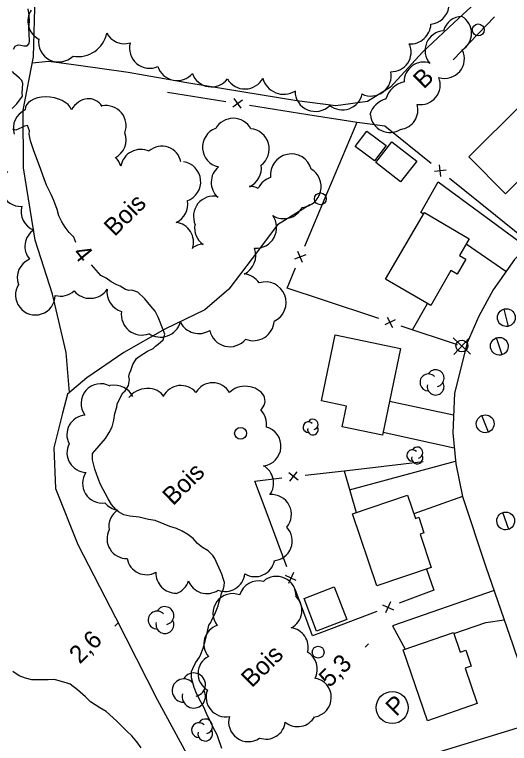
# Model space of a CAD drawing. Extents: x 381879 to 384696, y 5564785 to 5567594.
# Drawn here: x 382573 to 382656.4, y 5565423.7 to 5565546.6 of the extents above; entities that cross this region are included whole.
import ezdxf

# ---------------------------------------------------------------- set-up
doc = ezdxf.new("R2010")
doc.units = 0
for name, color, linetype in [('Niveau 19', 7, 'Continuous'), ('Niveau 2', 7, 'Continuous'), ('Niveau 21', 7, 'Continuous'), ('Niveau 22', 7, 'Continuous'), ('Niveau 3', 7, 'Continuous'), ('Niveau 31', 7, 'Continuous'), ('Niveau 36', 7, 'Continuous'), ('Niveau 37', 7, 'Continuous'), ('Niveau 38', 7, 'Continuous'), ('Niveau 44', 7, 'Continuous')]:
    doc.layers.add(name, color=color, linetype=linetype)

msp = doc.modelspace()

# ---------------------------------------------------------------- linework, layer by layer
at = {"layer": 'Niveau 19'}
for points in [[(382641.91, 5565512.94), (382641.46, 5565513.25), (382644.37, 5565518.41), (382659.32, 5565507.48)], [(382655.82, 5565503.29), (382649.14, 5565507.92)], [(382636.2, 5565481.41), (382646.98, 5565479.13)], [(382647.1, 5565473.5), (382635.11, 5565476.11)], [(382629.45, 5565466.43), (382647.32, 5565471.27)], [(382648.52, 5565465.35), (382640.3, 5565462.39)], [(382653.84, 5565449.48), (382636.7, 5565443.49), (382638.81, 5565439.58)], [(382647.02, 5565442.24), (382652.41, 5565444.08), (382655.55, 5565444.54)], [(382660.84, 5565428.99), (382657.71, 5565426.25), (382636.95, 5565419.87), (382638.97, 5565413.85), (382642.37, 5565415.02)]]:
    msp.add_lwpolyline(points, dxfattribs=at)
at = {"layer": 'Niveau 2'}
for points in [[(382572.78, 5565540.81), (382573.03, 5565541.28), (382573.53, 5565541.51), (382574.03, 5565541.48), (382574.53, 5565541.35), (382575.06, 5565541.37), (382575.39, 5565541.78), (382575.46, 5565542.28), (382575.39, 5565543.33), (382575.36, 5565544.37), (382575.47, 5565545.47), (382575.43, 5565546.54), (382575.26, 5565547.62)], [(382572.57, 5565530.8), (382573.36, 5565531.6), (382574.27, 5565532.89), (382574.24, 5565533.39), (382574.33, 5565535.01), (382574.19, 5565535.51), (382573.79, 5565535.88), (382572.96, 5565536.62), (382572.59, 5565537.06)], [(382583.31, 5565508.21), (382582.92, 5565509.08), (382582.14, 5565509.88), (382581.46, 5565510.77), (382580.91, 5565511.68), (382580.43, 5565512.68), (382580.11, 5565513.75), (382579.6, 5565515.28), (382579.13, 5565516.29), (382578.35, 5565517.85), (382577.92, 5565518.95), (382577.13, 5565521.11), (382576.21, 5565523.66), (382575.66, 5565525.32), (382575.42, 5565526.47), (382575.46, 5565527), (382575.12, 5565527.93), (382574.6, 5565527.83), (382574.15, 5565527.57), (382573.15, 5565527.13), (382572.68, 5565527.32)], [(382607.91, 5565452.21), (382606.75, 5565454.89), (382606.38, 5565455.37), (382605.58, 5565456.14), (382604.62, 5565456.71), (382603.83, 5565457.41), (382603.05, 5565458.22), (382602.15, 5565458.92), (382601.21, 5565459.5), (382600.25, 5565459.95), (382599.13, 5565460.27), (382598.2, 5565460.68), (382596.66, 5565461.28), (382595.56, 5565461.47), (382593.98, 5565461.82), (382592.38, 5565462.02), (382591.4, 5565462.25), (382590.46, 5565462.77), (382590.04, 5565463.14), (382589.29, 5565463.98), (382588.72, 5565464.96), (382587.45, 5565467.37), (382587.04, 5565468.39), (382586.48, 5565469.93), (382586.08, 5565471.51), (382586.08, 5565472.56), (382586.48, 5565473.01), (382588.26, 5565475.13), (382588.9, 5565476.14), (382589.4, 5565477.11), (382589.72, 5565478.19), (382589.86, 5565479.31), (382590.18, 5565480.38), (382590.27, 5565480.92), (382590.49, 5565481.43), (382591.2, 5565482.83), (382591.58, 5565483.16), (382592.15, 5565484.07), (382592.35, 5565485.08), (382592.22, 5565485.57), (382592.34, 5565486.09), (382592.56, 5565486.58), (382592.91, 5565487.62), (382593.5, 5565488.62), (382593.94, 5565488.96), (382595.36, 5565489.86), (382596.33, 5565490.31), (382596.74, 5565490.72), (382597.16, 5565491.01), (382597.99, 5565491.78), (382598.3, 5565492.71), (382598.13, 5565493.19), (382597.19, 5565495.58), (382596.65, 5565496.58), (382595.96, 5565497.44), (382594.9, 5565498.68), (382593.72, 5565499.82), (382592.74, 5565500.15), (382592.2, 5565500.1), (382591.66, 5565500.26), (382590.74, 5565500.8), (382590.22, 5565501.03), (382589.26, 5565501.54), (382588.39, 5565502.14), (382587.51, 5565502.64), (382585.93, 5565504.43)], [(382607.9, 5565422.8), (382607.25, 5565424.8), (382607.05, 5565425.26), (382606.5, 5565426.24), (382606.06, 5565427.22), (382605.34, 5565428.7), (382604.9, 5565429.78), (382604.35, 5565430.69), (382603.62, 5565432.09), (382603.24, 5565433.11), (382602.77, 5565434.72), (382602.82, 5565435.81), (382602.99, 5565436.32), (382603.44, 5565437.3), (382604.13, 5565438.23), (382604.37, 5565438.71), (382604.78, 5565439.76), (382605.11, 5565440.93), (382605.49, 5565442.54), (382605.74, 5565443.63), (382606.05, 5565444.05), (382606.22, 5565444.55), (382606.71, 5565445.47), (382607.3, 5565446.91), (382607.38, 5565447.41), (382607.74, 5565448.46), (382607.84, 5565448.96), (382608.2, 5565449.76), (382608.33, 5565450.29), (382608.35, 5565450.83), (382608.21, 5565451.32), (382607.91, 5565452.21)], [(382594.28, 5565422.95), (382593.55, 5565423.94), (382592.72, 5565424.93), (382591.89, 5565425.77), (382590.2, 5565427.41), (382588.41, 5565429.08), (382587.35, 5565429.7), (382585.73, 5565430.7), (382584.9, 5565431.53), (382583.59, 5565432.7), (382582.32, 5565433.68), (382581.82, 5565433.85), (382579.68, 5565434.44), (382578.64, 5565434.41), (382575.89, 5565434.38), (382574.78, 5565434.67), (382573.72, 5565435.08), (382572.67, 5565435.8)]]:
    msp.add_lwpolyline(points, dxfattribs=at)
at = {"layer": 'Niveau 21'}
msp.add_lwpolyline([(382720.53, 5565570.18), (382697.53, 5565546.63), (382665.88, 5565514.31), (382657.25, 5565505.32), (382653.65, 5565500.2), (382651.24, 5565495.77), (382649.27, 5565491.24), (382647.14, 5565482.76), (382646.85, 5565476.08), (382647.36, 5565470.86), (382648.52, 5565465.33), (382652.45, 5565453.49), (382656.95, 5565440.49), (382664.59, 5565417.9), (382669.82, 5565402.09), (382679.79, 5565372.18), (382689.73, 5565342.77), (382698.21, 5565317.46), (382704.14, 5565299.95), (382707.89, 5565289.64), (382710.87, 5565282.99)], dxfattribs=at)
at = {"layer": 'Niveau 22'}
for points in [[(382582.2, 5565482.88), (382581.65, 5565489.63), (382579.34, 5565499.46), (382576.44, 5565508.57), (382574.44, 5565520.79), (382574.4, 5565530.5), (382576.13, 5565539.49), (382576.45, 5565549.79), (382577.36, 5565558.6), (382580.06, 5565566.94), (382582.2, 5565575.53), (382580.31, 5565585.59), (382579.7, 5565594.09), (382579.2, 5565607.33), (382578.54, 5565617.37), (382578.46, 5565625.17), (382579.54, 5565631.06), (382577.27, 5565635.93), (382573.84, 5565641.89), (382570.77, 5565647.36)], [(382678.8, 5565590.2), (382678.03, 5565582.26), (382673.67, 5565574.26), (382668.42, 5565567.03), (382663.58, 5565561.62), (382657.51, 5565556.17), (382653.34, 5565551.08), (382647.87, 5565546.02), (382641.77, 5565540.27), (382636.38, 5565534.4), (382632.49, 5565531.97), (382627.15, 5565531.24), (382620.54, 5565532.09), (382611.28, 5565533.61), (382601.98, 5565535.11), (382592.1, 5565536.88), (382583.72, 5565538.02), (382578.75, 5565538.72), (382575.93, 5565538.44)], [(382622.73, 5565514.55), (382617.32, 5565511.17), (382613.03, 5565505.49), (382609.07, 5565500.32), (382605.03, 5565496.82), (382598.3, 5565493.54), (382591.36, 5565489.64), (382585.16, 5565485.38), (382581.86, 5565482.59), (382581.04, 5565479.38), (382579.57, 5565473.52), (382579.84, 5565466.71), (382583.64, 5565457.22), (382590, 5565444.92), (382597.02, 5565431.06), (382603.35, 5565419.39)]]:
    msp.add_lwpolyline(points, dxfattribs=at)
at = {"layer": 'Niveau 3'}
for p, q in [((382589.87, 5565443.43), (382590.44, 5565444)), ((382632.07, 5565439.91), (382632.64, 5565440.48))]:
    msp.add_line(p, q, dxfattribs=at)
at = {"layer": 'Niveau 31'}
for points in [[(382649.56, 5565522.62), (382658.46, 5565531.48), (382664.51, 5565525.41), (382662.21, 5565523.11), (382663.13, 5565522.19), (382661.18, 5565520.24), (382660.4, 5565521.02), (382655.78, 5565516.4)], [(382633.67, 5565521.94), (382630.41, 5565524.38), (382632.36, 5565526.98), (382635.62, 5565524.54)], [(382638.04, 5565518.42), (382633.87, 5565521.67), (382636.6, 5565525.18), (382640.77, 5565521.93)], [(382635.52, 5565501.98), (382642.07, 5565513.22), (382649.65, 5565508.8), (382648.01, 5565505.99), (382649.06, 5565505.38), (382647.59, 5565502.85), (382646.55, 5565503.45), (382643.16, 5565497.57)], [(382624.7, 5565481.47), (382627, 5565492.6), (382638.04, 5565490.32), (382635.02, 5565475.67), (382628.22, 5565477.07), (382628.95, 5565480.59)], [(382634.04, 5565450.26), (382629.92, 5565462.42), (382639.23, 5565465.57), (382640.56, 5565461.63), (382641.11, 5565461.82), (382641.99, 5565459.19), (382641.34, 5565458.97), (382643.23, 5565453.36)], [(382621.77, 5565448.15), (382626.87, 5565450.12), (382629, 5565444.61), (382623.9, 5565442.64)], [(382642.59, 5565427.51), (382638.47, 5565439.46), (382646.97, 5565442.38), (382648.1, 5565439.07), (382649.06, 5565439.4), (382649.98, 5565436.73), (382648.94, 5565436.38), (382651, 5565430.4)]]:
    msp.add_lwpolyline(points, close=True, dxfattribs=at)
at = {"layer": 'Niveau 36'}
for p, q in [((382656.25, 5565494.04), (382655.53, 5565496.96)), ((382646.93, 5565492.08), (382649.84, 5565489.36)), ((382647.03, 5565489.27), (382649.75, 5565492.18)), ((382655.21, 5565489.26), (382654.21, 5565492.08)), ((382652.9, 5565476.2), (382651.78, 5565478.98)), ((382656.3, 5565459.79), (382655.28, 5565462.61))]:
    msp.add_line(p, q, dxfattribs=at)
for centre in [(382651.15, 5565544.05), (382624.53, 5565515.55), (382611.07, 5565475.99), (382624.16, 5565439.07)]:
    msp.add_circle(centre, 1, dxfattribs=at)
for centre, major_axis, ratio in [((382655.89, 5565495.51), (-0.02, -1.5), 0.999983), ((382648.4, 5565490.72), (-0.048, -0.999), 0.999982), ((382654.71, 5565490.68), (0.05, 1.5), 0.999982), ((382652.33, 5565477.6), (0.03, 1.5), 0.999982), ((382655.79, 5565461.21), (-0.03, 1.5), 0.999983)]:
    msp.add_ellipse(centre, major_axis=major_axis, ratio=ratio, dxfattribs=at)
at = {"layer": 'Niveau 37'}
for p, q in [((382609.77, 5565531.09), (382611.39, 5565532.26)), ((382611.17, 5565530.87), (382609.99, 5565532.49)), ((382644.85, 5565519.32), (382644.64, 5565521.31)), ((382643.75, 5565520.21), (382645.74, 5565520.42)), ((382622.05, 5565506.11), (382620.19, 5565505.36)), ((382621.49, 5565504.8), (382620.74, 5565506.66)), ((382637.17, 5565495.16), (382635.38, 5565494.27)), ((382635.82, 5565495.61), (382636.72, 5565493.82)), ((382620.78, 5565468.07), (382619.21, 5565469.31)), ((382619.38, 5565467.9), (382620.62, 5565469.47)), ((382620.47, 5565451.17), (382618.65, 5565452.01)), ((382619.98, 5565452.5), (382619.15, 5565450.68)), ((382635.02, 5565447.04), (382636.84, 5565446.21)), ((382636.35, 5565447.54), (382635.52, 5565445.72))]:
    msp.add_line(p, q, dxfattribs=at)
for points in [[(382646.95, 5565539.02), (382653.87, 5565546.24)], [(382598.73, 5565533.56), (382608.61, 5565531.99)], [(382612.56, 5565531.36), (382622.43, 5565529.79)], [(382622.43, 5565529.79), (382630.74, 5565528.47), (382635.41, 5565527.87)], [(382625.79, 5565516.78), (382630.74, 5565528.47)], [(382635.41, 5565527.87), (382643.19, 5565521.58)], [(382646.3, 5565519.06), (382654.07, 5565512.77)], [(382621.9, 5565507.57), (382625.79, 5565516.78)], [(382654.07, 5565512.77), (382658.72, 5565509)], [(382624.89, 5565498.5), (382618.9, 5565500.49), (382620.34, 5565503.89)], [(382634.37, 5565495.35), (382624.89, 5565498.5)], [(382640.09, 5565493.45), (382642.62, 5565497.88)], [(382647.66, 5565490.93), (382638.17, 5565494.08)], [(382631.92, 5565470.07), (382641.85, 5565471.23)], [(382621.99, 5565468.92), (382628.52, 5565469.68), (382631.92, 5565470.07)], [(382628.52, 5565469.68), (382630.54, 5565462.63)], [(382615.38, 5565462.84), (382613.48, 5565467.93), (382618.01, 5565468.46)], [(382618.87, 5565453.46), (382615.38, 5565462.84)], [(382642.41, 5565453.08), (382643.64, 5565449.52), (382637.8, 5565447.33)], [(382624.7, 5565442.41), (382623.19, 5565441.85), (382620.26, 5565449.72)], [(382634.06, 5565445.93), (382624.7, 5565442.41)]]:
    msp.add_lwpolyline(points, dxfattribs=at)
at = {"layer": 'Niveau 38'}
msp.add_circle((382636.65, 5565429.72), 2.7, dxfattribs=at)
at = {"layer": 'Niveau 44'}
for centre, radius, start, end in [((382641.41, 5565534.78), 3.34, 260.077, 21.8973), ((382612.52, 5565523.98), 3.39, 306.2602, 85.3836), ((382643.97, 5565485.29), 1.42, 282.2692, 149.7262), ((382642.75, 5565484.58), 1.42, 44.1153, 269.8039), ((382643.97, 5565483.87), 1.42, 166.9368, 29.6212), ((382622.5, 5565477.04), 0.889, 44.1153, 269.8039), ((382623.27, 5565477.48), 0.889, 282.2692, 149.7262), ((382623.27, 5565476.59), 0.889, 166.9368, 29.6212), ((382640.05, 5565472.26), 0.942, 44.1153, 269.8039), ((382640.86, 5565472.73), 0.942, 282.2692, 149.7262), ((382640.86, 5565471.79), 0.942, 166.9368, 29.6212), ((382597.01, 5565444.48), 1.51, 44.1153, 269.8039), ((382598.31, 5565445.24), 1.51, 282.2692, 149.7262), ((382598.31, 5565443.73), 1.51, 166.9368, 29.6212), ((382603.18, 5565433.59), 1.97, 282.2692, 149.7262), ((382601.49, 5565432.6), 1.97, 44.1153, 269.8039), ((382603.18, 5565431.62), 1.97, 166.9368, 29.6212), ((382605.12, 5565426.55), 1.24, 282.2692, 149.7262), ((382604.05, 5565425.93), 1.24, 44.1153, 269.8039), ((382605.12, 5565425.31), 1.24, 166.9368, 29.6212)]:
    msp.add_arc(centre, radius, start, end, dxfattribs=at)
for centre, major_axis, ratio, start_param, end_param in [((382642.76, 5565548.45), (-0.05, 3.48), 0.999762, 3.243535, 5.834235), ((382578.61, 5565545.52), (0.3, -3.4), 0.999938, 4.041304, 5.702171), ((382648.47, 5565543.02), (0.62, -3.24), 0.999923, 2.970613, 4.255342), ((382646.73, 5565543.48), (-2.18, 2.48), 0.999923, 2.970613, 5.028114), ((382639.69, 5565545.16), (2.34, 2.58), 0.999865, 3.826952, 5.40074), ((382583.71, 5565544.45), (3.76, -3.13), 0.999989, 5.220901, 6.787174), ((382591.51, 5565545.13), (-1.89, -2.84), 0.99979, 5.787892, 7.144283), ((382645.49, 5565540.58), (-0.82, 3.21), 0.999776, 6.085827, 8.319286), ((382580.39, 5565542.05), (-0.75, -3.33), 0.999687, 4.783283, 7.293991), ((382595.74, 5565541), (-1.67, -2.98), 0.999575, 4.970113, 7.212792), ((382636.52, 5565540.3), (2.47, -2.2), 0.998359, 5.401267, 7.443132), ((382645.51, 5565539.17), (2.37, 2.3), 0.999934, 3.634823, 5.982278), ((382641.98, 5565535.29), (-1.62, 2.91), 0.999976, 5.459876, 7.34915), ((382600.36, 5565538.94), (-0.4, -3.4), 0.999831, 5.145358, 7.252668), ((382633.05, 5565536.31), (2.66, 2.15), 0.999938, 3.575759, 5.80725), ((382606.15, 5565537.87), (-0.96, -3.29), 0.99976, 5.348559, 7.479153), ((382611.8, 5565537.48), (0.06, -3.4), 0.999433, 5.2178, 7.358772), ((382618.35, 5565536.85), (-2.72, -2.44), 0.999966, 5.808929, 7.674401), ((382639.48, 5565531.33), (-3.86, 1.18), 0.999936, 5.216461, 6.303844), ((382623.68, 5565533.72), (-1.38, -3.13), 0.999765, 5.121016, 7.488477), ((382628.24, 5565533.97), (3.24, 1.04), 0.999985, 3.723576, 5.755589), ((382578.7, 5565530.34), (-3.93, 0.45), 0.600358, 3.429539, 6.383918), ((382585.06, 5565528.53), (-1.13, -3.8), 0.798298, 2.529666, 4.393501), ((382636.72, 5565528.54), (-1.82, 3.61), 0.999936, 6.095432, 7.084952), ((382588.37, 5565527.88), (2.45, 2.36), 0.998772, 5.153086, 7.281714), ((382637.68, 5565530.55), (2.35, 2.32), 0.999934, 4.057275, 5.792559), ((382576.08, 5565527.48), (-0.85, -3.23), 0.998685, 3.805849, 5.279019), ((382636.25, 5565530.06), (2.16, -2.51), 0.999983, 4.106786, 6.159156), ((382609.83, 5565525.75), (-3.34, -0.54), 0.999749, 3.47699, 5.612519), ((382608.04, 5565524.25), (-3.22, 1.08), 0.99865, 5.389763, 7.965588), ((382588.35, 5565525.5), (2.11, 2.67), 0.999858, 4.287173, 5.734193), ((382597.75, 5565521.06), (1.27, 3.14), 0.977299, 5.301389, 7.369511), ((382594.22, 5565520.5), (-2.22, -2.56), 0.999607, 3.415623, 5.260366), ((382619.61, 5565519.63), (-3.44, -0.62), 0.999867, 3.235908, 6.233337), ((382587.64, 5565520.06), (-3.01, 1.56), 0.999748, 3.92089, 4.439133), ((382600.95, 5565518.44), (-1.15, 3.2), 0.999984, 3.130422, 5.79001), ((382609.5, 5565518.34), (-1.61, -2.98), 0.999748, 4.335212, 6.046119), ((382611.09, 5565520.75), (1.49, 3.16), 0.999468, 4.015063, 5.295206), ((382573.97, 5565517.62), (2.45, -2.28), 0.996753, 3.032907, 5.51097), ((382621.16, 5565517.59), (0.35, 3.48), 0.998955, 3.332488, 5.836853), ((382617.2, 5565515.84), (-3.32, -1.09), 0.999468, 4.690487, 5.52892), ((382612.52, 5565514.15), (-3.34, 1.09), 0.999985, 4.575599, 5.02726), ((382606.52, 5565512.6), (-1.85, -2.85), 0.999445, 3.496967, 5.715726), ((382598.79, 5565514.65), (2.05, -2.7), 0.997242, 6.064265, 7.376091), ((382577.39, 5565513.41), (0.83, -3.23), 0.998395, 4.19125, 5.67201), ((382618.36, 5565515.7), (1.39, 3.21), 0.999931, 2.98741, 4.653507), ((382613.66, 5565510.7), (0.8, 3.4), 0.999475, 3.310966, 5.570081), ((382599.74, 5565508.23), (2.71, 2.05), 0.998183, 5.324927, 7.069883), ((382606.71, 5565510.62), (-3.31, -0.72), 0.999024, 5.900805, 7.019045), ((382578.03, 5565507.52), (-3.21, -0.94), 0.992381, 5.001613, 6.709419), ((382604.84, 5565504.49), (-3.33, 0.65), 0.999749, 4.933521, 5.511849), ((382610.15, 5565506.02), (-0.45, 3.47), 0.998894, 3.457875, 4.928198), ((382576.73, 5565502.25), (1.18, -3.13), 0.998155, 3.161972, 4.703721), ((382611.33, 5565499.41), (-1.48, 3.16), 0.999748, 4.866499, 5.746503), ((382576.46, 5565499.31), (0.26, -3.34), 0.999924, 4.060776, 7.760917), ((382615.27, 5565498.05), (-0.9, 3.37), 0.999057, 3.31431, 6.330079), ((382580.73, 5565502.46), (-0.18, 3.33), 0.998999, 2.804147, 3.834831), ((382585.67, 5565502.26), (3.23, -1.35), 0.999414, 4.234209, 6.083156), ((382592.01, 5565499.88), (0.58, -3.44), 0.999056, 4.42148, 5.821098), ((382594.42, 5565496.07), (-1.36, -3.23), 0.98905, 4.969557, 7.035794), ((382597.57, 5565495.72), (0.95, -3.37), 0.997497, 5.406738, 7.297324), ((382604.03, 5565496.31), (-2.21, -2.71), 0.996101, 5.874576, 7.526826), ((382613.24, 5565495.11), (2.89, 1.97), 0.999765, 3.727749, 5.618388), ((382609.26, 5565494.1), (-0.55, -3.45), 0.995082, 5.085564, 7.319224), ((382587.49, 5565481.03), (-0.4, -3.31), 0.998965, 2.771075, 5.469726), ((382589.87, 5565481.45), (-3.22, 0.52), 0.805849, 3.631859, 5.100336), ((382601.02, 5565480.71), (-0.32, 3.33), 0.999668, 5.329359, 7.286463), ((382606.36, 5565481.29), (0.13, 3.24), 0.997365, 5.260197, 7.378434), ((382611.93, 5565481.5), (-3.27, 0.11), 0.738983, 2.455239, 5.731201), ((382595.11, 5565481.03), (-3.22, -0.55), 0.768544, 3.397117, 5.666406), ((382585.1, 5565475.73), (-1.49, -2.98), 0.999984, 3.689119, 5.649857), ((382612.13, 5565477.56), (-0.24, 3.33), 0.998693, 4.477698, 5.437136), ((382614.55, 5565473.82), (1.84, 2.79), 0.999596, 3.846736, 6.602304), ((382585.13, 5565472.73), (1.12, -3.15), 0.998695, 3.914479, 5.892419), ((382613.3, 5565467.6), (-1.14, 3.15), 0.998687, 3.743542, 5.418206), ((382587.76, 5565467.57), (1.28, -3.09), 0.998693, 3.742724, 6.017394), ((382616.3, 5565462.31), (-1.66, 2.91), 0.998682, 3.487749, 5.850035), ((382590.82, 5565466.35), (3.27, -0.73), 0.999854, 4.024012, 4.78821), ((382592.2, 5565460.28), (-2.59, -2.12), 0.999855, 4.616553, 5.768099), ((382591.88, 5565458.2), (1.87, -2.77), 0.998692, 3.645958, 5.710928), ((382616.45, 5565457.84), (0.93, 3.21), 0.999203, 3.489955, 5.758008), ((382595.22, 5565455.48), (-1.28, -3.09), 0.996238, 5.291897, 7.172341), ((382613.44, 5565455.24), (1.74, -2.98), 0.980298, 5.232858, 7.112456), ((382600.13, 5565452.36), (3.3, -0.45), 0.9987, 3.221572, 4.873152), ((382608.45, 5565452.66), (1.22, -3.12), 0.997575, 5.544508, 7.367529), ((382617.13, 5565448.57), (-3.03, 1.29), 0.999588, 3.520813, 5.853361), ((382599.11, 5565452.11), (1.47, 3), 0.998687, 3.943362, 4.863054), ((382605.39, 5565452.3), (1.29, -3.09), 0.99772, 4.681334, 6.483067), ((382614.07, 5565447.81), (-1.26, 3.04), 0.998251, 5.630551, 7.183598), ((382609.72, 5565445.64), (-1.92, -2.69), 0.999933, 3.392011, 6.006449), ((382618.13, 5565446.12), (0.68, 3.23), 0.999735, 3.81471, 5.724961), ((382608.17, 5565440.46), (-1.24, -3.05), 0.999852, 3.845412, 5.794169), ((382619.18, 5565439.91), (-2.97, 1.44), 0.999735, 3.343136, 5.029601), ((382620.73, 5565436.23), (-2.3, 2.36), 0.999524, 3.441574, 4.996156), ((382607.14, 5565435.47), (-3.25, 0.1), 0.999994, 5.221776, 7.348134), ((382623.07, 5565431.42), (-0.18, 3.3), 0.999584, 3.239376, 6.056891), ((382608.57, 5565431.48), (-2.55, -2.12), 0.999946, 5.222923, 7.350255), ((382612.36, 5565427.28), (2.33, -2.34), 0.999585, 3.636079, 6.108919), ((382620.69, 5565429.8), (1.43, -2.97), 0.998373, 5.149915, 6.894018), ((382615.35, 5565427.7), (2.56, 2.08), 0.999934, 3.692079, 5.464936)]:
    msp.add_ellipse(centre, major_axis=major_axis, ratio=ratio, start_param=start_param, end_param=end_param, dxfattribs=at)

# ---------------------------------------------------------------- texts
at = {"layer": 'Niveau 2'}
msp.add_text('4', height=3, rotation=309.1291, dxfattribs=at).set_placement((382582.64, 5565506.29))
at = {"layer": 'Niveau 3'}
for s, p in [('2,6', (382583.96, 5565436.96)), ('5,3', (382626.07, 5565432.96))]:
    msp.add_text(s, height=3, rotation=44.7717, dxfattribs=at).set_placement(p)
at = {"layer": 'Niveau 38'}
msp.add_text('P', height=3, rotation=44.7717, dxfattribs=at).set_placement((382637.32, 5565428.09))
at = {"layer": 'Niveau 44'}
for s, p in [('B', (382641.98, 5565533.95)), ('Bois', (382589.82, 5565509.07)), ('Bois', (382599.69, 5565463.69)), ('Bois', (382612.96, 5565432.94))]:
    msp.add_text(s, height=3, rotation=44.7707, dxfattribs=at).set_placement(p)

doc.saveas('drawing.dxf')
